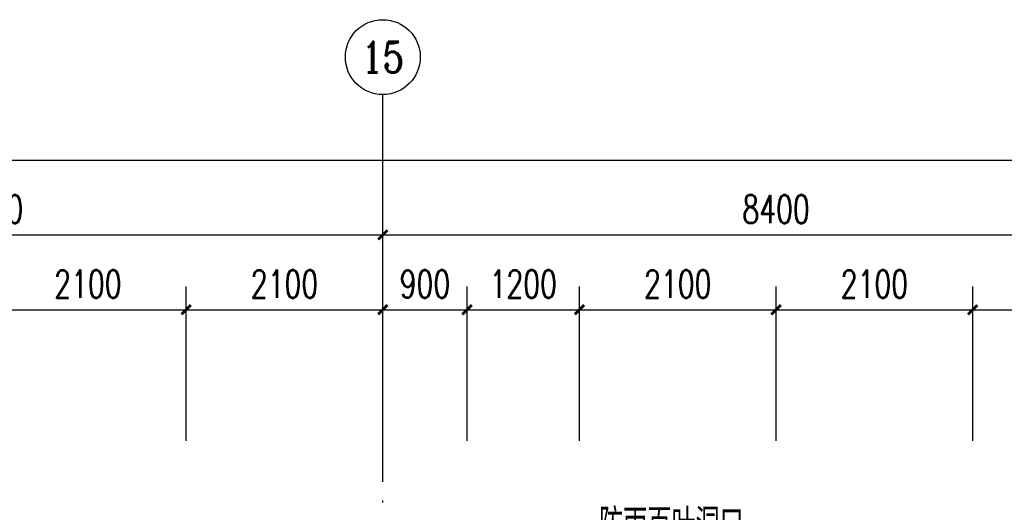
# Model space of a CAD drawing. Extents: x 797781 to 1255204, y 21234 to 1024248.
# Tile 319 of 656: x 976630 to 987146, y 298157 to 303422. Entities that reach past the tile are written whole.
import ezdxf
from ezdxf.enums import TextEntityAlignment as Align

# ---------------------------------------------------------------- set-up
doc = ezdxf.new("R2010")
doc.units = 0
doc.header["$LTSCALE"] = 1000
doc.header["$MEASUREMENT"] = 0
doc.linetypes.add('230303生产综合楼-平面图_t8$0$DOTE', pattern=[2.42, 2, -0.2, 0.02, -0.2])
for name, color, linetype in [('230303生产综合楼-平面图_t8$0$AXIS', 3, 'Continuous'), ('230303生产综合楼-平面图_t8$0$AXIS_TEXT', 7, 'Continuous'), ('230303生产综合楼-平面图_t8$0$DOTE', 1, '230303生产综合楼-平面图_t8$0$DOTE'), ('AXIS_TEXT', 7, 'Continuous'), ('PUB_TEXT', 7, 'Continuous')]:
    doc.layers.add(name, color=color, linetype=linetype)
doc.styles.add('230303生产综合楼-平面图_t8$0$_TCH_AXIS', font='COMPLEX', dxfattribs={"bigfont": 'GBCBIG'})
doc.styles.add('230303生产综合楼-平面图_T8$0$_TCH_DIM_T3', font='SIMPLEX', dxfattribs={"width": 0.705882, "bigfont": 'GBCBIG'})
doc.styles.add('_TCH_DIM', font='SIMPLEX', dxfattribs={"bigfont": 'GBCBIG'})
doc.styles.add('COMPLEX', font='COMPLEX')
doc.dimstyles.new('230303生产综合楼-平面图_T8$0$_TCH_ARCH&&100', dxfattribs={"dimtxt": 297.5, "dimasz": 100, "dimexe": 250, "dimexo": 300, "dimgap": 126.25, "dimtad": 1, "dimdec": 0, "dimzin": 0, "dimdsep": 46, "dimtxsty": '230303生产综合楼-平面图_T8$0$_TCH_DIM_T3', "dimblk": '230303生产综合楼-平面图_t8$0$_ArchTick', "dimcen": 0.09, "dimclrt": 7, "dimazin": 2, "dimtfac": 1, "dimtdec": 0, "dimtix": 1, "dimtmove": 2, "dimatfit": 3, "dimfxl": 1, "dimtolj": 1, "dimtzin": 0, "dimarcsym": 0})

# ---------------------------------------------------------------- blocks, each defined once
blk = doc.blocks.new('2FND22')
at = {"layer": 'PUB_TEXT', "style": '_TCH_DIM'}
blk.add_text('防雨百叶洞口', height=357.45, dxfattribs=at).set_placement((722169.4, 294782.4))
blk = doc.blocks.new('230303生产综合楼-平面图_t8$0$_ArchTick')
at = {"color": 0, "linetype": 'ByBlock', "const_width": 0.3}
blk.add_lwpolyline([(-0.5, -0.5), (0.5, 0.5)], dxfattribs=at)
blk = doc.blocks.new('*D5905')
at = {"layer": '230303生产综合楼-平面图_t8$0$AXIS', "color": 0, "lineweight": -2, "transparency": 16777216}
for p, q in [((976308, 298922), (976308, 300572)), ((978408, 298922), (978408, 300572)), ((976308, 300322), (978408, 300322))]:
    blk.add_line(p, q, dxfattribs=at)
at = {"layer": 'Defpoints', "color": 0, "transparency": 16777216}
for p in [(978408, 300322), (976308, 298622), (978408, 298622)]:
    blk.add_point(p, dxfattribs=at)
at = {"layer": '230303生产综合楼-平面图_t8$0$AXIS', "color": 0, "lineweight": -2, "transparency": 16777216, "xscale": 100, "yscale": 100, "zscale": 100, "rotation": 180}
blk.add_blockref('230303生产综合楼-平面图_t8$0$_ArchTick', (976308, 300322), dxfattribs=at)
at = {"layer": '230303生产综合楼-平面图_t8$0$AXIS', "color": 0, "lineweight": -2, "transparency": 16777216, "xscale": 100, "yscale": 100, "zscale": 100}
blk.add_blockref('230303生产综合楼-平面图_t8$0$_ArchTick', (978408, 300322), dxfattribs=at)
at = {"layer": '230303生产综合楼-平面图_t8$0$AXIS', "color": 7, "transparency": 16777216, "insert": (977358, 300597), "char_height": 297.5, "attachment_point": 5, "style": '230303生产综合楼-平面图_T8$0$_TCH_DIM_T3'}
blk.add_mtext('\\A1;2100', dxfattribs=at)
blk = doc.blocks.new('*D5906')
at = {"layer": '230303生产综合楼-平面图_t8$0$AXIS', "color": 0, "lineweight": -2, "transparency": 16777216}
for p, q in [((978408, 298922), (978408, 300572)), ((980508, 298922), (980508, 300572)), ((978408, 300322), (980508, 300322))]:
    blk.add_line(p, q, dxfattribs=at)
at = {"layer": 'Defpoints', "color": 0, "transparency": 16777216}
for p in [(980508, 300322), (978408, 298622), (980508, 298622)]:
    blk.add_point(p, dxfattribs=at)
at = {"layer": '230303生产综合楼-平面图_t8$0$AXIS', "color": 0, "lineweight": -2, "transparency": 16777216, "xscale": 100, "yscale": 100, "zscale": 100, "rotation": 180}
blk.add_blockref('230303生产综合楼-平面图_t8$0$_ArchTick', (978408, 300322), dxfattribs=at)
at = {"layer": '230303生产综合楼-平面图_t8$0$AXIS', "color": 0, "lineweight": -2, "transparency": 16777216, "xscale": 100, "yscale": 100, "zscale": 100}
blk.add_blockref('230303生产综合楼-平面图_t8$0$_ArchTick', (980508, 300322), dxfattribs=at)
at = {"layer": '230303生产综合楼-平面图_t8$0$AXIS', "color": 7, "transparency": 16777216, "insert": (979458, 300597), "char_height": 297.5, "attachment_point": 5, "style": '230303生产综合楼-平面图_T8$0$_TCH_DIM_T3'}
blk.add_mtext('\\A1;2100', dxfattribs=at)
blk = doc.blocks.new('*D5907')
at = {"layer": '230303生产综合楼-平面图_t8$0$AXIS', "color": 0, "lineweight": -2, "transparency": 16777216}
for p, q in [((980508, 298922), (980508, 300572)), ((981408, 298922), (981408, 300572)), ((980508, 300322), (981408, 300322))]:
    blk.add_line(p, q, dxfattribs=at)
at = {"layer": 'Defpoints', "color": 0, "transparency": 16777216}
for p in [(981408, 300322), (980508, 298622), (981408, 298622)]:
    blk.add_point(p, dxfattribs=at)
at = {"layer": '230303生产综合楼-平面图_t8$0$AXIS', "color": 0, "lineweight": -2, "transparency": 16777216, "xscale": 100, "yscale": 100, "zscale": 100, "rotation": 180}
blk.add_blockref('230303生产综合楼-平面图_t8$0$_ArchTick', (980508, 300322), dxfattribs=at)
at = {"layer": '230303生产综合楼-平面图_t8$0$AXIS', "color": 0, "lineweight": -2, "transparency": 16777216, "xscale": 100, "yscale": 100, "zscale": 100}
blk.add_blockref('230303生产综合楼-平面图_t8$0$_ArchTick', (981408, 300322), dxfattribs=at)
at = {"layer": '230303生产综合楼-平面图_t8$0$AXIS', "color": 7, "transparency": 16777216, "insert": (980958, 300597), "char_height": 297.5, "attachment_point": 5, "style": '230303生产综合楼-平面图_T8$0$_TCH_DIM_T3'}
blk.add_mtext('\\A1;900', dxfattribs=at)
blk = doc.blocks.new('*D5908')
at = {"layer": '230303生产综合楼-平面图_t8$0$AXIS', "color": 0, "lineweight": -2, "transparency": 16777216}
for p, q in [((981408, 298922), (981408, 300572)), ((982608, 298922), (982608, 300572)), ((981408, 300322), (982608, 300322))]:
    blk.add_line(p, q, dxfattribs=at)
at = {"layer": 'Defpoints', "color": 0, "transparency": 16777216}
for p in [(982608, 300322), (981408, 298622), (982608, 298622)]:
    blk.add_point(p, dxfattribs=at)
at = {"layer": '230303生产综合楼-平面图_t8$0$AXIS', "color": 0, "lineweight": -2, "transparency": 16777216, "xscale": 100, "yscale": 100, "zscale": 100, "rotation": 180}
blk.add_blockref('230303生产综合楼-平面图_t8$0$_ArchTick', (981408, 300322), dxfattribs=at)
at = {"layer": '230303生产综合楼-平面图_t8$0$AXIS', "color": 0, "lineweight": -2, "transparency": 16777216, "xscale": 100, "yscale": 100, "zscale": 100}
blk.add_blockref('230303生产综合楼-平面图_t8$0$_ArchTick', (982608, 300322), dxfattribs=at)
at = {"layer": '230303生产综合楼-平面图_t8$0$AXIS', "color": 7, "transparency": 16777216, "insert": (982008, 300597), "char_height": 297.5, "attachment_point": 5, "style": '230303生产综合楼-平面图_T8$0$_TCH_DIM_T3'}
blk.add_mtext('\\A1;1200', dxfattribs=at)
blk = doc.blocks.new('*D5909')
at = {"layer": '230303生产综合楼-平面图_t8$0$AXIS', "color": 0, "lineweight": -2, "transparency": 16777216}
for p, q in [((982608, 298922), (982608, 300572)), ((984708, 298922), (984708, 300572)), ((982608, 300322), (984708, 300322))]:
    blk.add_line(p, q, dxfattribs=at)
at = {"layer": 'Defpoints', "color": 0, "transparency": 16777216}
for p in [(984708, 300322), (982608, 298622), (984708, 298622)]:
    blk.add_point(p, dxfattribs=at)
at = {"layer": '230303生产综合楼-平面图_t8$0$AXIS', "color": 0, "lineweight": -2, "transparency": 16777216, "xscale": 100, "yscale": 100, "zscale": 100, "rotation": 180}
blk.add_blockref('230303生产综合楼-平面图_t8$0$_ArchTick', (982608, 300322), dxfattribs=at)
at = {"layer": '230303生产综合楼-平面图_t8$0$AXIS', "color": 0, "lineweight": -2, "transparency": 16777216, "xscale": 100, "yscale": 100, "zscale": 100}
blk.add_blockref('230303生产综合楼-平面图_t8$0$_ArchTick', (984708, 300322), dxfattribs=at)
at = {"layer": '230303生产综合楼-平面图_t8$0$AXIS', "color": 7, "transparency": 16777216, "insert": (983658, 300597), "char_height": 297.5, "attachment_point": 5, "style": '230303生产综合楼-平面图_T8$0$_TCH_DIM_T3'}
blk.add_mtext('\\A1;2100', dxfattribs=at)
blk = doc.blocks.new('*D5910')
at = {"layer": '230303生产综合楼-平面图_t8$0$AXIS', "color": 0, "lineweight": -2, "transparency": 16777216}
for p, q in [((984708, 298922), (984708, 300572)), ((986808, 298922), (986808, 300572)), ((984708, 300322), (986808, 300322))]:
    blk.add_line(p, q, dxfattribs=at)
at = {"layer": 'Defpoints', "color": 0, "transparency": 16777216}
for p in [(986808, 300322), (984708, 298622), (986808, 298622)]:
    blk.add_point(p, dxfattribs=at)
at = {"layer": '230303生产综合楼-平面图_t8$0$AXIS', "color": 0, "lineweight": -2, "transparency": 16777216, "xscale": 100, "yscale": 100, "zscale": 100, "rotation": 180}
blk.add_blockref('230303生产综合楼-平面图_t8$0$_ArchTick', (984708, 300322), dxfattribs=at)
at = {"layer": '230303生产综合楼-平面图_t8$0$AXIS', "color": 0, "lineweight": -2, "transparency": 16777216, "xscale": 100, "yscale": 100, "zscale": 100}
blk.add_blockref('230303生产综合楼-平面图_t8$0$_ArchTick', (986808, 300322), dxfattribs=at)
at = {"layer": '230303生产综合楼-平面图_t8$0$AXIS', "color": 7, "transparency": 16777216, "insert": (985758, 300597), "char_height": 297.5, "attachment_point": 5, "style": '230303生产综合楼-平面图_T8$0$_TCH_DIM_T3'}
blk.add_mtext('\\A1;2100', dxfattribs=at)
blk = doc.blocks.new('*D5911')
at = {"layer": '230303生产综合楼-平面图_t8$0$AXIS', "color": 0, "lineweight": -2, "transparency": 16777216}
for p, q in [((986808, 298922), (986808, 300572)), ((988908, 298922), (988908, 300572)), ((986808, 300322), (988908, 300322))]:
    blk.add_line(p, q, dxfattribs=at)
at = {"layer": 'Defpoints', "color": 0, "transparency": 16777216}
for p in [(988908, 300322), (986808, 298622), (988908, 298622)]:
    blk.add_point(p, dxfattribs=at)
at = {"layer": '230303生产综合楼-平面图_t8$0$AXIS', "color": 0, "lineweight": -2, "transparency": 16777216, "xscale": 100, "yscale": 100, "zscale": 100, "rotation": 180}
blk.add_blockref('230303生产综合楼-平面图_t8$0$_ArchTick', (986808, 300322), dxfattribs=at)
at = {"layer": '230303生产综合楼-平面图_t8$0$AXIS', "color": 0, "lineweight": -2, "transparency": 16777216, "xscale": 100, "yscale": 100, "zscale": 100}
blk.add_blockref('230303生产综合楼-平面图_t8$0$_ArchTick', (988908, 300322), dxfattribs=at)
at = {"layer": '230303生产综合楼-平面图_t8$0$AXIS', "color": 7, "transparency": 16777216, "insert": (987858, 300597), "char_height": 297.5, "attachment_point": 5, "style": '230303生产综合楼-平面图_T8$0$_TCH_DIM_T3'}
blk.add_mtext('\\A1;2100', dxfattribs=at)
blk = doc.blocks.new('*D6152')
at = {"layer": '230303生产综合楼-平面图_t8$0$AXIS', "color": 0, "lineweight": -2, "transparency": 16777216}
for p, q in [((972108, 298922), (972108, 301372)), ((980508, 298922), (980508, 301372)), ((972108, 301122), (980508, 301122))]:
    blk.add_line(p, q, dxfattribs=at)
at = {"layer": 'Defpoints', "color": 0, "transparency": 16777216}
for p in [(980508, 301122), (972108, 298622), (980508, 298622)]:
    blk.add_point(p, dxfattribs=at)
at = {"layer": '230303生产综合楼-平面图_t8$0$AXIS', "color": 0, "lineweight": -2, "transparency": 16777216, "xscale": 100, "yscale": 100, "zscale": 100, "rotation": 180}
blk.add_blockref('230303生产综合楼-平面图_t8$0$_ArchTick', (972108, 301122), dxfattribs=at)
at = {"layer": '230303生产综合楼-平面图_t8$0$AXIS', "color": 0, "lineweight": -2, "transparency": 16777216, "xscale": 100, "yscale": 100, "zscale": 100}
blk.add_blockref('230303生产综合楼-平面图_t8$0$_ArchTick', (980508, 301122), dxfattribs=at)
at = {"layer": '230303生产综合楼-平面图_t8$0$AXIS', "color": 7, "transparency": 16777216, "insert": (976308, 301397), "char_height": 297.5, "attachment_point": 5, "style": '230303生产综合楼-平面图_T8$0$_TCH_DIM_T3'}
blk.add_mtext('\\A1;8400', dxfattribs=at)
blk = doc.blocks.new('*D6153')
at = {"layer": '230303生产综合楼-平面图_t8$0$AXIS', "color": 0, "lineweight": -2, "transparency": 16777216}
for p, q in [((980508, 298922), (980508, 301372)), ((988908, 298922), (988908, 301372)), ((980508, 301122), (988908, 301122))]:
    blk.add_line(p, q, dxfattribs=at)
at = {"layer": 'Defpoints', "color": 0, "transparency": 16777216}
for p in [(988908, 301122), (980508, 298622), (988908, 298622)]:
    blk.add_point(p, dxfattribs=at)
at = {"layer": '230303生产综合楼-平面图_t8$0$AXIS', "color": 0, "lineweight": -2, "transparency": 16777216, "xscale": 100, "yscale": 100, "zscale": 100, "rotation": 180}
blk.add_blockref('230303生产综合楼-平面图_t8$0$_ArchTick', (980508, 301122), dxfattribs=at)
at = {"layer": '230303生产综合楼-平面图_t8$0$AXIS', "color": 0, "lineweight": -2, "transparency": 16777216, "xscale": 100, "yscale": 100, "zscale": 100}
blk.add_blockref('230303生产综合楼-平面图_t8$0$_ArchTick', (988908, 301122), dxfattribs=at)
at = {"layer": '230303生产综合楼-平面图_t8$0$AXIS', "color": 7, "transparency": 16777216, "insert": (984708, 301397), "char_height": 297.5, "attachment_point": 5, "style": '230303生产综合楼-平面图_T8$0$_TCH_DIM_T3'}
blk.add_mtext('\\A1;8400', dxfattribs=at)
blk = doc.blocks.new('*D6155')
at = {"layer": '230303生产综合楼-平面图_t8$0$AXIS', "color": 0, "lineweight": -2, "transparency": 16777216}
for p, q in [((895858, 299222), (895858, 302172)), ((989558, 299222), (989558, 302172)), ((895858, 301922), (989558, 301922))]:
    blk.add_line(p, q, dxfattribs=at)
at = {"layer": 'Defpoints', "color": 0, "transparency": 16777216}
for p in [(989558, 301922), (895858, 298922), (989558, 298922)]:
    blk.add_point(p, dxfattribs=at)
at = {"layer": '230303生产综合楼-平面图_t8$0$AXIS', "color": 0, "lineweight": -2, "transparency": 16777216, "xscale": 100, "yscale": 100, "zscale": 100, "rotation": 180}
blk.add_blockref('230303生产综合楼-平面图_t8$0$_ArchTick', (895858, 301922), dxfattribs=at)
at = {"layer": '230303生产综合楼-平面图_t8$0$AXIS', "color": 0, "lineweight": -2, "transparency": 16777216, "xscale": 100, "yscale": 100, "zscale": 100}
blk.add_blockref('230303生产综合楼-平面图_t8$0$_ArchTick', (989558, 301922), dxfattribs=at)
at = {"layer": '230303生产综合楼-平面图_t8$0$AXIS', "color": 7, "transparency": 16777216, "insert": (942708, 302197), "char_height": 297.5, "attachment_point": 5, "style": '230303生产综合楼-平面图_T8$0$_TCH_DIM_T3'}
blk.add_mtext('\\A1;93700', dxfattribs=at)
blk = doc.blocks.new('_AXISO')
blk.add_circle((0, 0), 0.5)
at = {"layer": 'AXIS_TEXT', "style": 'COMPLEX', "width": 1.041667}
blk.add_attdef('A', text='', height=0.56, dxfattribs=at).set_placement((-0.25, -0.28), (0.25, -0.28), align=Align.FIT)

msp = doc.modelspace()

# ---------------------------------------------------------------- linework, layer by layer
at = {"layer": '230303生产综合楼-平面图_t8$0$AXIS'}
msp.add_line((980508, 298621.6), (980508, 302621.6), dxfattribs=at)
at = {"layer": '230303生产综合楼-平面图_t8$0$DOTE'}
msp.add_line((980508, 267021.6), (980508, 298621.6), dxfattribs=at)

# ---------------------------------------------------------------- block references
msp.add_blockref('2FND22', (260648.9, 3057.7))
at = {"layer": '230303生产综合楼-平面图_t8$0$AXIS'}
ref = msp.add_blockref('_AXISO', (980508, 303021.6), dxfattribs=dict(at, xscale=800, yscale=800, zscale=800))
ref.add_attrib('A', '15', dxfattribs={"layer": '230303生产综合楼-平面图_t8$0$AXIS_TEXT', "ltscale": 2, "height": 328.45, "style": '230303生产综合楼-平面图_t8$0$_TCH_AXIS'}).set_placement((980281.2, 302857.3), (980734.8, 302857.3), align=Align.FIT)

# ---------------------------------------------------------------- dimensions: what is measured, and where the dimension line sits
for p1, p2, distance, picture, middle in [((895858, 298921.6), (989558, 298921.6), 3000, '*D6155', (942708, 302196.6)), ((972108, 298621.6), (980508, 298621.6), 2500, '*D6152', (976308, 301396.6)), ((980508, 298621.6), (988908, 298621.6), 2500, '*D6153', (984708, 301396.6)), ((976308, 298621.6), (978408, 298621.6), 1700, '*D5905', (977358, 300596.6)), ((978408, 298621.6), (980508, 298621.6), 1700, '*D5906', (979458, 300596.6)), ((980508, 298621.6), (981407.7, 298621.6), 1700, '*D5907', (980957.9, 300596.6)), ((981407.7, 298621.6), (982608.1, 298621.6), 1700, '*D5908', (982007.9, 300596.6)), ((982608.1, 298621.6), (984708, 298621.6), 1700, '*D5909', (983658.1, 300596.6)), ((984708, 298621.6), (986808, 298621.6), 1700, '*D5910', (985758, 300596.6)), ((986808, 298621.6), (988908, 298621.6), 1700, '*D5911', (987858, 300596.6))]:
    dim = msp.add_aligned_dim(p1=p1, p2=p2, distance=distance, dimstyle='230303生产综合楼-平面图_T8$0$_TCH_ARCH&&100', dxfattribs=at)
    dim.commit()
    dim.dimension.update_dxf_attribs({"geometry": picture, "text_midpoint": middle})

doc.saveas('drawing.dxf')
